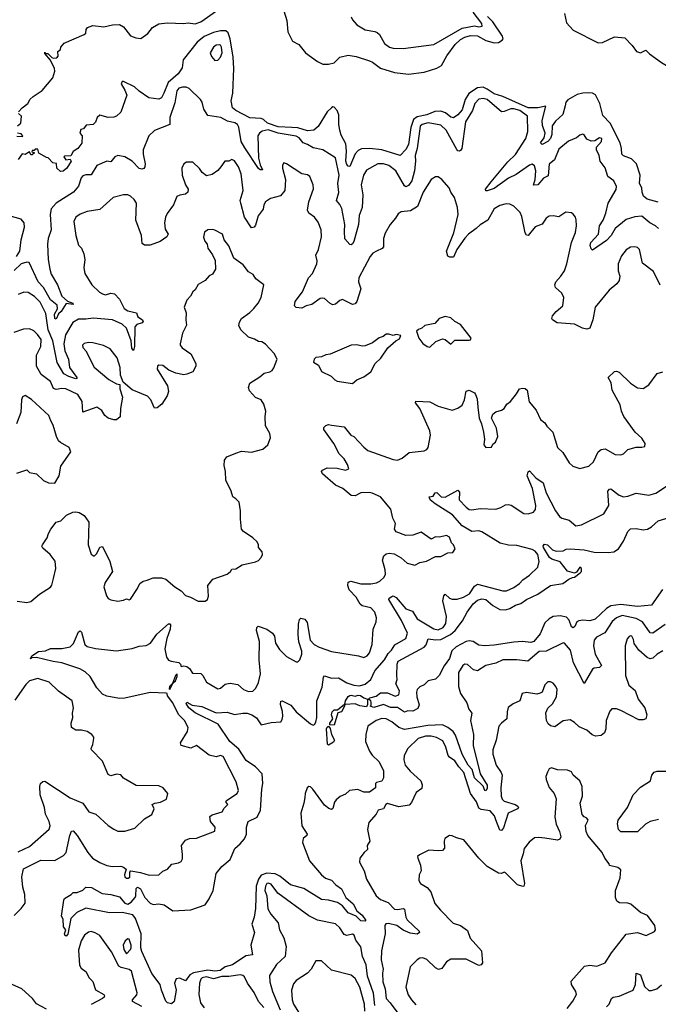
# Model space of a CAD drawing. Extents: x 2199565 to 2323334, y 894172 to 1018966.
# Tile 313 of 440: x 2279225 to 2283773, y 963804 to 970811. Entities that reach past the tile are written whole.
import ezdxf

# ---------------------------------------------------------------- set-up
doc = ezdxf.new("R2010")
doc.units = 0

msp = doc.modelspace()

# ---------------------------------------------------------------- linework, layer by layer
at = {"layer": '0CON10XD'}
for points in [[(2279217.5, 970155), (2279242.5, 970185), (2279282.5, 970215), (2279300, 970245), (2279320, 970265), (2279385, 970307.5), (2279461.5, 970398.5), (2279475.7, 970445), (2279474, 970465), (2279443.8, 970523.8), (2279405, 970570), (2279405, 970580), (2279410, 970570), (2279425, 970570), (2279453, 970543), (2279467, 970537), (2279490.7, 970539.3), (2279498.3, 970551.7), (2279497.5, 970585), (2279515, 970600), (2279517.5, 970615), (2279542.5, 970645), (2279684.1, 970705.9), (2279696.2, 970715), (2279699.5, 970740.5), (2279708.8, 970755), (2279745, 970771.2), (2279825, 970761.2), (2279885, 970776), (2279935, 970777.3), (2279965, 970759.6), (2280015, 970696.9), (2280052.2, 970682.2), (2280088.6, 970678.6), (2280136.8, 970713.2), (2280171.9, 970755), (2280215, 970782.2), (2280275, 970789.8), (2280395, 970784.2), (2280425, 970790), (2280475, 970782.8), (2280515, 970796.7), (2280627.7, 970875)], [(2281105.8, 970875), (2281126.7, 970806.7), (2281135.6, 970725), (2281168, 970658), (2281212.5, 970635), (2281260, 970575), (2281345, 970513.5), (2281384.3, 970495.7), (2281424.5, 970495.5), (2281465, 970505.6), (2281505.9, 970544.1), (2281565, 970558.9), (2281620.2, 970550.2), (2281715, 970518.2), (2281738.2, 970508.2), (2281795, 970466.6), (2281895, 970434.5), (2281993.6, 970423.6), (2282105, 970437.5), (2282195, 970465.3), (2282228.1, 970485), (2282265.8, 970554.2), (2282326.1, 970635), (2282365, 970671.3), (2282395, 970687.8), (2282435, 970698.3), (2282485, 970696), (2282545, 970664.4), (2282605, 970645.7), (2282635, 970650), (2282661.5, 970665), (2282667.1, 970675), (2282662.9, 970695), (2282595, 970797), (2282556.8, 970835)], [(2281585, 970832.5), (2281595, 970810), (2281625, 970776), (2281685, 970740), (2281755, 970728.6), (2281770.9, 970720.9), (2281786.2, 970706.2), (2281822.6, 970642.6), (2281858.8, 970615), (2281885, 970607.8), (2281955, 970606.7), (2282175, 970634.5), (2282375, 970751.3), (2282465, 970767.6), (2282495, 970760.4), (2282517.5, 970765), (2282515.4, 970785), (2282455.2, 970865)], [(2283105.7, 970855), (2283119.7, 970789.7), (2283166.8, 970736.8), (2283345, 970646.4), (2283375, 970648.8), (2283461.3, 970688.7), (2283535, 970682.3), (2283587.7, 970627.7), (2283617.8, 970585), (2283645, 970576.6), (2283685, 970595.6), (2283709.3, 970569.3), (2283795, 970505.8), (2283884, 970454)], [(2282125, 970134.9), (2282055, 970121.2), (2282028.6, 970101.4), (2282010.8, 970045), (2281995, 969923.6), (2281975, 969886.7), (2281935, 969845.6), (2281805, 969884.8), (2281715, 969895.2), (2281658.1, 969891.9), (2281635, 969881.5), (2281613, 969857), (2281575, 969767.1), (2281565, 969769.1), (2281555, 969782), (2281547.5, 969805), (2281552.8, 969875), (2281547.4, 969927.4), (2281515, 969990), (2281504.7, 970025), (2281497.1, 970065), (2281497.5, 970135), (2281485, 970165.5), (2281465, 970188.2), (2281455, 970190.5), (2281445, 970184.5), (2281414.3, 970155.7), (2281349.5, 970050.5), (2281320.8, 970025), (2281275, 970021.2), (2281205, 970042.6), (2281163.4, 970043.4), (2281065, 970048.3), (2280988.8, 970075), (2280961.3, 970101.3), (2280945, 970108.9), (2280865, 970112.9), (2280763.5, 970165), (2280741.2, 970185), (2280731.5, 970235), (2280742.4, 970287.6), (2280749, 970465), (2280744.5, 970545), (2280724.6, 970675), (2280708.6, 970718.6), (2280692.5, 970732.5), (2280655, 970732.4), (2280605, 970719.8), (2280539.3, 970690.7), (2280489.1, 970650.9), (2280388.2, 970525), (2280381.5, 970468.5), (2280353.6, 970425), (2280282.7, 970365), (2280252.4, 970287.6), (2280235, 970255.6), (2280215, 970246.5), (2280145, 970255.7), (2280075, 970303.3), (2280043.5, 970333.5), (2279965, 970372.5), (2279955, 970372), (2279948.1, 970355), (2279975, 970310), (2279987.1, 970275), (2279945, 970152.2), (2279915, 970123.8), (2279895, 970116.7), (2279854.2, 970114.2), (2279795, 970131.2), (2279776.2, 970115), (2279765, 970082.5), (2279747.5, 970065), (2279698.3, 970061.7), (2279680, 970035), (2279660.7, 970029.3), (2279653.3, 970005), (2279670, 969985), (2279667.7, 969932.3), (2279640, 969895), (2279606.7, 969873.3), (2279588.3, 969841.7), (2279545, 969840), (2279540, 969835), (2279553, 969813), (2279585, 969820), (2279592.5, 969805), (2279560, 969755), (2279535, 969732.5), (2279515, 969730), (2279490, 969755), (2279488.3, 969788.3), (2279461.7, 969791.7), (2279428.3, 969828.3), (2279415, 969830), (2279361.7, 969861.7), (2279355, 969890), (2279335, 969890), (2279328.3, 969881.7), (2279315, 969880), (2279311.7, 969871.7), (2279330, 969865), (2279315, 969850), (2279305, 969850), (2279295, 969870), (2279265, 969852.5), (2279243, 969857), (2279215, 969817.5)], [(2280615, 970520), (2280635, 970522.5), (2280655, 970543.8), (2280666.9, 970575), (2280662.2, 970615), (2280655, 970629.2), (2280645, 970633.1), (2280625, 970629.5), (2280604.4, 970615), (2280581.9, 970575), (2280590.3, 970550.3), (2280615, 970520)], [(2283473.9, 969603.9), (2283474.4, 969625), (2283455.4, 969665.4), (2283412.5, 969695), (2283395, 969756.7), (2283358, 969805), (2283351.2, 969845), (2283332, 969885), (2283333.3, 969905), (2283367.5, 969945), (2283370.8, 969965), (2283355, 969970.8), (2283321.7, 969948.3), (2283295, 969947.5), (2283265, 969960), (2283245, 969992.5), (2283235, 969996.7), (2283215, 969990), (2283190.3, 969969.7), (2283132.5, 969947.5), (2283065, 969890.8), (2283034.3, 969815), (2282996.4, 969783.6), (2282989.6, 969700.4), (2282956.2, 969683.8), (2282915, 969637.3), (2282884.5, 969634.5), (2282895.3, 969675), (2282899.7, 969735), (2282890.6, 969770.6), (2282875, 969782.2), (2282855, 969775.3), (2282760, 969710), (2282705, 969684.1), (2282605, 969611.1), (2282555, 969592.7), (2282545, 969594.2), (2282543.2, 969605), (2282581.4, 969658.6), (2282701, 969799), (2282755, 969851.5), (2282829.5, 969965), (2282844.2, 970015), (2282841.2, 970125), (2282785.9, 970165), (2282745, 970177.9), (2282723, 970177), (2282675, 970156.9), (2282655, 970155.4), (2282555, 970243.8), (2282525, 970251.1), (2282495, 970245.3), (2282465.4, 970215), (2282450, 970165), (2282400.8, 970085), (2282372.7, 969895), (2282365, 969880), (2282355, 969875.8), (2282345, 969878), (2282338, 969888), (2282262.5, 970025), (2282225, 970061.5), (2282135, 970076.6), (2282091.5, 970065), (2282076.3, 970053.7), (2282056.6, 969895), (2282041.5, 969845), (2282043.9, 969805), (2282036.8, 969735), (2282016.5, 969663.5), (2281995, 969631.5), (2281975, 969623.1), (2281965, 969630), (2281902.8, 969735), (2281855, 969774.2), (2281815, 969785.4), (2281775, 969785.5), (2281695, 969740.8), (2281674.5, 969705), (2281657.6, 969635), (2281667.7, 969565), (2281662.8, 969475), (2281641.4, 969418.6), (2281638.1, 969355), (2281605, 969233.3), (2281595, 969216.2), (2281585, 969210), (2281575, 969212.5), (2281541.5, 969251.5), (2281537, 969303), (2281539.6, 969355), (2281518.1, 969468.1), (2281505.3, 969495.3), (2281480, 969525), (2281498, 969582), (2281489.6, 969645), (2281499.4, 969705), (2281475, 969828), (2281385, 969885.6), (2281315, 969899.6), (2281275, 969924.1), (2281244.3, 969934.3), (2281215, 969969.7), (2281195, 969983.3), (2281065.2, 970004.8), (2280995, 970027.4), (2280951.4, 970018.6), (2280931.7, 970005), (2280921.3, 969985), (2280925.9, 969825), (2280937.9, 969777.9), (2280955, 969742.5), (2280937, 969743), (2280925, 969751.9), (2280828.7, 969898.7), (2280801.6, 969945), (2280786.6, 970046.6), (2280775, 970065.8), (2280756.4, 970076.4), (2280705, 970088.9), (2280656.7, 970115), (2280565, 970128.6), (2280537.5, 970175), (2280524.4, 970225), (2280513.6, 970243.6), (2280430.8, 970320.8), (2280410.3, 970330.2), (2280385, 970332.3), (2280359.1, 970325), (2280343.7, 970305), (2280330.6, 970219.4), (2280294.5, 970115), (2280295.3, 970064.7), (2280186.2, 970023.8), (2280144.5, 969985.5), (2280105.5, 969885), (2280105.4, 969855.4), (2280119.4, 969785), (2280117.1, 969765), (2280108.3, 969751.7), (2280095, 969747.5), (2280075, 969753.1), (2280025, 969805.5), (2279975, 969836.4), (2279925, 969845.6), (2279902.5, 969835), (2279875, 969800), (2279845, 969805.5), (2279775, 969773.5), (2279732.9, 969707.1), (2279695, 969708.2), (2279675, 969700.9), (2279662, 969685), (2279643.2, 969626.8), (2279608.8, 969585), (2279485, 969506.7), (2279450, 969465), (2279441.3, 969425), (2279448.9, 969315), (2279428.4, 969255), (2279424.1, 969214.1), (2279427.8, 969105), (2279439.5, 969035), (2279450.4, 969000.4), (2279495.3, 968925), (2279524.8, 968844.8), (2279565, 968808.1), (2279604, 968795), (2279606.2, 968785), (2279555, 968791.9), (2279521.5, 968735), (2279501.8, 968718.2), (2279485, 968680.8), (2279475, 968685.8), (2279472.2, 968715), (2279495, 968753.8), (2279490.9, 968780.9), (2279445, 968817.8), (2279395.2, 968905), (2279356.9, 968945), (2279292.3, 969082.3), (2279275, 969086.4), (2279236.5, 969073.5), (2279185, 969027.1)], [(2283772.9, 969512.9), (2283693.8, 969535), (2283666.2, 969556.2), (2283656.7, 969585), (2283656.2, 969615), (2283639.2, 969645), (2283644.5, 969705), (2283618.2, 969785), (2283582.2, 969822.2), (2283525, 969843), (2283512.1, 969855), (2283511.4, 969895), (2283501.6, 969935), (2283430, 970075), (2283378.5, 970128.5), (2283355.9, 970215), (2283325, 970277.2), (2283305, 970288), (2283275, 970292.1), (2283235, 970289.2), (2283195, 970278.2), (2283128.3, 970241.7), (2283115.2, 970224.8), (2283108.7, 970198.7), (2283092.9, 970137.1), (2283041, 970089), (2283018, 970055), (2283014, 969995), (2283005, 969967.1), (2282985, 969945.4), (2282945, 969924.3), (2282932.9, 969935), (2282959, 969971), (2282966.6, 970005), (2282947.3, 970057.3), (2282946.3, 970095), (2282972.5, 970195), (2282914.9, 970185.1), (2282845, 970184.5), (2282665, 970264.1), (2282605, 970283.3), (2282555, 970317.6), (2282525, 970330.7), (2282484.2, 970325.9), (2282424.2, 970285), (2282396.5, 970243.5), (2282375, 970169.4), (2282345, 970133.8), (2282315, 970112.5), (2282295, 970118.4), (2282257.9, 970147.9), (2282225, 970160), (2282181.8, 970158.2), (2282125, 970134.9)], [(2279210, 970055), (2279232.5, 970075), (2279237.5, 970125), (2279217.5, 970145)], [(2279205, 969982.5), (2279245, 969980), (2279247.5, 969985), (2279235, 970000), (2279210, 970005)], [(2283785, 968921.4), (2283739.1, 969019.1), (2283659.8, 969079.8), (2283639.5, 969175), (2283625, 969190), (2283605, 969195.6), (2283575, 969191.4), (2283545, 969172.5), (2283510.3, 969129.7), (2283486, 969074), (2283488.1, 969025), (2283497.9, 968985), (2283493.6, 968955), (2283477.6, 968932.4), (2283423.3, 968886.7), (2283322.9, 968765), (2283306.5, 968675), (2283286.2, 968615), (2283265, 968610), (2283232.5, 968615), (2283175, 968644.3), (2283053.3, 968655), (2283020, 968675), (2283014, 968685), (2283020, 968705), (2283045.8, 968735), (2283091.9, 968775), (2283100, 968835), (2283085.8, 968865), (2283040.8, 968905), (2283035.6, 968925), (2283041.9, 968945), (2283079.4, 968985), (2283104.4, 969025), (2283122.2, 969075), (2283155.8, 969225), (2283182.3, 969297.7), (2283190, 969345), (2283187.3, 969387.3), (2283183.3, 969405), (2283167.1, 969427.1), (2283155, 969436), (2283115, 969441.4), (2283065, 969408), (2283025, 969416.2), (2282995, 969413.8), (2282975, 969400), (2282945, 969356), (2282895, 969338), (2282845, 969276), (2282835, 969278), (2282824.7, 969294.7), (2282800.6, 969410.6), (2282789.2, 969439.2), (2282745, 969484.2), (2282715, 969498.5), (2282688.3, 969501.7), (2282645, 969488.9), (2282605, 969465.6), (2282559.2, 969385), (2282505, 969351.8), (2282475, 969324.4), (2282420, 969285), (2282395, 969256.9), (2282338.1, 969175), (2282315, 969122.5), (2282289.3, 969120.7), (2282275, 969127.5), (2282264.6, 969165), (2282317.6, 969295), (2282346.4, 969425), (2282342.9, 969475), (2282321.2, 969545), (2282295, 969583.3), (2282283.1, 969615), (2282231.2, 969675), (2282205, 969692), (2282185, 969694.2), (2282156.3, 969673.7), (2282097.9, 969585), (2282056.9, 969483.1), (2282008.3, 969451.7), (2281942.5, 969445), (2281920, 969430), (2281901.4, 969398.6), (2281862.9, 969355), (2281827.5, 969292.5), (2281815.4, 969255), (2281815.3, 969194.7), (2281805.8, 969184.2), (2281765, 969164.6), (2281740.8, 969149.2), (2281720.4, 969125), (2281639.6, 968975), (2281636.9, 968945), (2281655.6, 968895), (2281625.6, 968805), (2281615, 968789.2), (2281595, 968785.6), (2281525, 968820), (2281505, 968812.9), (2281473.4, 968786.6), (2281455, 968783.3), (2281435, 968791.4), (2281395, 968827.5), (2281379.7, 968829.7), (2281365, 968826.7), (2281304.7, 968785.3), (2281266.2, 968775), (2281235, 968757.5), (2281195, 968762.9), (2281182, 968775), (2281187.8, 968805), (2281239.6, 968875), (2281282.1, 968975), (2281310.5, 969005), (2281340.9, 969075), (2281344.4, 969095), (2281333.3, 969135), (2281352.9, 969175), (2281374.5, 969265), (2281372.5, 969315), (2281351.2, 969371.2), (2281324.3, 969405), (2281284.2, 969434.2), (2281274.4, 969455), (2281284.5, 969515), (2281316.6, 969606.6), (2281314.3, 969635), (2281291.2, 969695), (2281275, 969707.1), (2281235, 969714), (2281125, 969786.2), (2281105, 969792.5), (2281096.7, 969775), (2281096.2, 969755), (2281117.1, 969675), (2281114.3, 969595), (2281082.9, 969557.1), (2281010.3, 969539.7), (2280976, 969515), (2280964.4, 969495), (2280958, 969462), (2280923.3, 969415), (2280905, 969350), (2280895, 969333.8), (2280875, 969331.2), (2280825.5, 969405), (2280798.9, 969505), (2280796.2, 969525), (2280816.4, 969595), (2280801.4, 969715), (2280784.4, 969765), (2280755, 969805.8), (2280735, 969816), (2280715, 969804.2), (2280685, 969803.8), (2280658, 969765), (2280635, 969738.8), (2280595, 969708.8), (2280555, 969700), (2280525, 969723.3), (2280505, 969753.3), (2280458.3, 969798.3), (2280412.3, 969797.7), (2280395, 969786.7), (2280378.8, 969755), (2280382.5, 969705), (2280406.4, 969636.4), (2280424.2, 969605), (2280422, 969585), (2280405, 969570), (2280365, 969563.1), (2280345, 969552.9), (2280320, 969495), (2280275, 969432), (2280263.1, 969405), (2280256.2, 969365), (2280260.9, 969320.9), (2280282, 969285), (2280274.1, 969265.9), (2280225, 969233.3), (2280155, 969207.1), (2280115, 969206.2), (2280098.3, 969218.3), (2280091.9, 969275), (2280051.8, 969385), (2280056.7, 969505), (2280040.9, 969530.9), (2280015, 969555.8), (2279995, 969564.3), (2279965, 969565.6), (2279890, 969545), (2279795, 969459.5), (2279705, 969446.7), (2279655, 969427.3), (2279624.3, 969405.7), (2279611.3, 969375), (2279624.5, 969274.5), (2279645, 969207.5), (2279666.4, 969186.4), (2279682.9, 969145), (2279688.6, 969105), (2279680.8, 969045), (2279690, 969005), (2279738, 968925), (2279792.6, 968872.6), (2279815, 968859.6), (2279835, 968854.1), (2279875, 968864.7), (2279899.9, 968859.9), (2279935, 968822.9), (2279970, 968755), (2279995, 968740.2), (2280058, 968725), (2280065.7, 968695.7), (2280100, 968675), (2280104, 968665), (2280096.2, 968655), (2280058.5, 968641.5), (2280045.3, 968625), (2280042.5, 968485), (2280035, 968456.2), (2280023, 968473), (2280018.2, 968525), (2279985.6, 968615.6), (2279955, 968644.8), (2279885.4, 968674.6), (2279747.9, 968687.9), (2279695, 968679.5), (2279645, 968680.4), (2279603.2, 968656.8), (2279552.1, 968567.9), (2279538.8, 968505), (2279547.5, 968455), (2279571.7, 968395), (2279579, 968335), (2279631.1, 968265), (2279632.5, 968257.5), (2279625, 968254.7), (2279575, 968271.2), (2279540.5, 968290.5), (2279491.2, 968371.2), (2279461.9, 968525), (2279428.2, 968605), (2279410.4, 968720.4), (2279370.9, 968800.9), (2279330.5, 968840.5), (2279285, 968869.4), (2279255, 968873.1), (2279213.3, 968856.7)], [(2283773.3, 969325), (2283752.5, 969345), (2283712.9, 969365), (2283655, 969413.1), (2283605, 969409.5), (2283545, 969388.4), (2283465, 969324.6), (2283436.1, 969275), (2283405, 969241.1), (2283305, 969171.2), (2283295, 969180), (2283288.2, 969205), (2283292.4, 969225), (2283347.8, 969285), (2283354.8, 969345.2), (2283379.5, 969385), (2283399.2, 969435), (2283414.7, 969505.3), (2283473.9, 969603.9)], [(2279203, 969125), (2279226.7, 969165), (2279234.7, 969245), (2279258.3, 969335), (2279256.2, 969365), (2279235, 969391), (2279125, 969422.3)], [(2279466.4, 966833.6), (2279481.5, 966905), (2279477, 966957), (2279441.2, 967005), (2279389.5, 967049.5), (2279383.3, 967065), (2279386.7, 967075), (2279421.2, 967125), (2279430, 967155), (2279447.5, 967185), (2279483.8, 967235), (2279517.5, 967245), (2279557.5, 967285), (2279604.2, 967305.8), (2279625, 967308.8), (2279647.5, 967305), (2279685, 967283.3), (2279718, 967235), (2279712, 967075), (2279735, 967007.5), (2279755, 966992.5), (2279775, 967012.5), (2279795, 967057.5), (2279815, 967062.5), (2279867.5, 966955), (2279886.7, 966885), (2279833, 966807), (2279824, 966775), (2279842.3, 966712.3), (2279855, 966693.3), (2279875, 966683.3), (2279925, 966673.3), (2279965, 966680), (2279985, 966690), (2280005, 966683.3), (2280015, 966686.7), (2280065, 966763.3), (2280080.9, 966799.1), (2280105, 966816.2), (2280133.3, 966823.3), (2280175, 966840), (2280235, 966840), (2280265, 966830.8), (2280330, 966775), (2280375, 966746.2), (2280405, 966714.2), (2280441.7, 966701.7), (2280495, 966672.5), (2280546.4, 966673.6), (2280562.5, 966685), (2280570.7, 966709.3), (2280564.2, 966785), (2280601.2, 966828.8), (2280703.6, 966866.4), (2280726.4, 966883.6), (2280735, 966900), (2280765, 966902.5), (2280808.3, 966931.7), (2280905, 966953.3), (2280925, 966963.3), (2280945, 966983.3), (2280954, 967005), (2280952, 967025), (2280926.7, 967055), (2280926.7, 967075), (2280916.1, 967096.1), (2280886.2, 967125), (2280818.9, 967168.9), (2280805.8, 967185), (2280797, 967257), (2280798, 967315), (2280787, 967377), (2280765, 967402.5), (2280742.5, 967415), (2280731.2, 967455), (2280692.2, 967535), (2280690, 967595), (2280681.2, 967638.8), (2280684.2, 967675.8), (2280699.5, 967700.5), (2280763.9, 967726.1), (2280805, 967740), (2280876.7, 967733.3), (2280955.6, 967754.4), (2280991.2, 967785), (2281012, 967835), (2281006.8, 967866.8), (2280975, 967920), (2280972, 967985), (2280978.8, 968025), (2280963.3, 968075), (2280945.7, 968105.7), (2280905, 968123.3), (2280860.5, 968170.5), (2280854.2, 968195), (2280865, 968225.8), (2280935, 968268.8), (2280965, 968295.8), (2281005.8, 968304.2), (2281023.3, 968315), (2281035.9, 968334.1), (2281057.5, 968395), (2281036.7, 968435), (2280975, 968501.2), (2280949.5, 968519.5), (2280925, 968521.2), (2280897.9, 968537.9), (2280855, 968552.5), (2280800, 968605), (2280786.7, 968635), (2280790.2, 968659.8), (2280805.7, 968684.3), (2280865, 968728), (2280893.2, 968756.8), (2280924.2, 968795), (2280944.2, 968835), (2280962.5, 968925), (2280907.3, 968967.3), (2280887, 968997), (2280855, 969016.2), (2280816.6, 969066.6), (2280750, 969115), (2280715, 969202.5), (2280682, 969245), (2280668.8, 969285), (2280615, 969313.8), (2280595, 969318), (2280564.2, 969315.8), (2280541.2, 969298.8), (2280533.2, 969263.2), (2280544.2, 969235), (2280560, 969215), (2280566, 969185), (2280598.6, 969138.6), (2280616.6, 969096.6), (2280619.4, 969035), (2280598.9, 969001.1), (2280575, 968988.6), (2280545, 968955.7), (2280495, 968926.7), (2280475, 968890), (2280457.5, 968875), (2280442.5, 968845), (2280416.2, 968815), (2280396.2, 968765), (2280410, 968725), (2280408, 968675), (2280413.6, 968636.4), (2280385, 968580), (2280368.8, 968505), (2280368.8, 968495), (2280382, 968475), (2280443.2, 968433.2), (2280478.8, 968365), (2280480, 968345), (2280457.5, 968305), (2280415, 968288.8), (2280395, 968284), (2280335.9, 968295.9), (2280287.7, 968317.7), (2280245, 968351.2), (2280217, 968353), (2280207.5, 968345), (2280203.8, 968325), (2280278.8, 968205), (2280285.8, 968165), (2280275.9, 968134.1), (2280236.7, 968075), (2280205, 968050), (2280185, 968046.7), (2280159.2, 968105), (2280135, 968132), (2280026.8, 968176.8), (2279960.8, 968230.8), (2279942.1, 968282.1), (2279941.4, 968335), (2279918.1, 968405), (2279868.7, 968468.7), (2279822.9, 968492.9), (2279745, 968511.1), (2279715, 968513.1), (2279683.4, 968506.6), (2279672, 968495), (2279675, 968477.5), (2279696, 968455), (2279755, 968338.8), (2279860.3, 968250.3), (2279915, 968220), (2279937.5, 968215), (2279937.5, 968185), (2279956.2, 968125), (2279944, 968045), (2279941.2, 967985), (2279915, 967963.8), (2279895, 967963.3), (2279855, 967976.2), (2279831.2, 967995), (2279809.5, 968029.5), (2279775, 968054), (2279675, 968017.5), (2279670.8, 968095), (2279638.6, 968145), (2279554.1, 968184.1), (2279525, 968186.6), (2279485, 968178.7), (2279465.9, 968185.9), (2279445, 968235.6), (2279377.2, 968287.2), (2279345.3, 968345), (2279345.4, 968425), (2279376, 968485), (2279377.1, 968535), (2279352.2, 968572.2), (2279325, 968596.7), (2279295, 968611.1), (2279252, 968608), (2279182.5, 968585)], [(2282145, 968482), (2282187.7, 968522.3), (2282235, 968541.2), (2282256.1, 968536.1), (2282295, 968503.3), (2282325, 968530), (2282425, 968530), (2282435, 968532.5), (2282440, 968545), (2282365, 968643.3), (2282325, 968663.8), (2282295, 968690), (2282255, 968698), (2282213.3, 968685), (2282181.2, 968648.8), (2282110, 968635), (2282090, 968615), (2282065, 968607.5), (2282050, 968595), (2282066.7, 968545), (2282096.1, 968506.1), (2282127.5, 968485), (2282145, 968482)], [(2281595, 968221.4), (2281625, 968248.8), (2281675, 968268.8), (2281726.7, 968305), (2281757.5, 968365), (2281797.9, 968402.1), (2281846.2, 968475), (2281902.5, 968525), (2281929.5, 968540.5), (2281940, 968565), (2281905, 968570), (2281885, 968563.3), (2281855, 968573.3), (2281835, 968572.5), (2281813.6, 968556.4), (2281785, 968546.7), (2281737.7, 968512.3), (2281685, 968491.2), (2281665, 968488), (2281625, 968497.5), (2281585, 968496.2), (2281435, 968432), (2281405, 968426.2), (2281375, 968412), (2281335, 968407.5), (2281322.5, 968395), (2281317.5, 968375), (2281353, 968353), (2281375, 968306.7), (2281443.6, 968273.6), (2281468.3, 968248.3), (2281485, 968240), (2281595, 968221.4)], [(2282313.3, 967075), (2282299.3, 967089.3), (2282285, 967127.5), (2282265, 967140), (2282215, 967128.8), (2282185, 967130), (2282155, 967113.8), (2282085, 967163.8), (2282025, 967143.3), (2281975, 967140), (2281905, 967166.2), (2281893.8, 967185), (2281901.2, 967225), (2281882.9, 967265), (2281869.1, 967329.1), (2281794, 967415), (2281735, 967442.9), (2281715, 967445.6), (2281655, 967444.4), (2281615, 967422.9), (2281586.7, 967425), (2281525.4, 967475.4), (2281475, 967498.8), (2281380.3, 967580.3), (2281373.8, 967595), (2281381.2, 967605), (2281415, 967622.5), (2281485, 967619.2), (2281545, 967604.4), (2281568.8, 967615), (2281560, 967645), (2281536.2, 967685), (2281501.3, 967721.3), (2281462.5, 967795), (2281391.2, 967895), (2281392, 967908), (2281405.8, 967924.2), (2281425, 967930), (2281445, 967926.9), (2281535, 967913.8), (2281583.8, 967855), (2281605.7, 967845.7), (2281675, 967769.4), (2281705, 967746.5), (2281885, 967681.5), (2281915, 967677.8), (2281949.7, 967690.3), (2281998.3, 967731.7), (2282105, 967743.8), (2282125, 967753.3), (2282134.1, 967765.9), (2282150, 967855), (2282146.5, 967886.5), (2282074.2, 968045), (2282043.3, 968085), (2282045, 968096.7), (2282145, 968092), (2282205, 968060.8), (2282305, 968031.9), (2282345, 968047.5), (2282375, 968068.8), (2282392.9, 968105), (2282405, 968167.5), (2282425, 968176), (2282465, 968156.2), (2282472, 968145), (2282482.1, 968112.1), (2282487.5, 968055), (2282496, 967975), (2282514.1, 967934.1), (2282528.6, 967875), (2282536, 967825), (2282530.8, 967785), (2282545, 967766.7), (2282585, 967770), (2282595, 967790), (2282612.5, 967805), (2282630, 967845), (2282620, 967905), (2282583.8, 967975), (2282593.8, 968005), (2282615, 968021.2), (2282655, 968032), (2282675, 968044.2), (2282694.2, 968075), (2282719.2, 968095), (2282762.4, 968147.6), (2282783.3, 968185), (2282805, 968190), (2282825, 968186.2), (2282838, 968175), (2282852.8, 968092.8), (2282903.2, 968033.2), (2282935, 967966.7), (2282965, 967941.2), (2282978.3, 967918.3), (2283020.6, 967875), (2283055, 967766.7), (2283092.4, 967732.4), (2283138.3, 967658.3), (2283165, 967633.3), (2283215, 967618), (2283277, 967633), (2283311.4, 967665), (2283345, 967735.7), (2283365, 967752.2), (2283395, 967756.7), (2283465, 967716), (2283505, 967714), (2283525, 967722), (2283555, 967752.5), (2283615, 967769.2), (2283655, 967768.8), (2283677.5, 967775), (2283680, 967795), (2283655, 967832.5), (2283607.5, 967875), (2283528.1, 967988.1), (2283510.8, 968025), (2283500.3, 968070.3), (2283444.2, 968174.2), (2283436.7, 968226.7), (2283416.7, 968265), (2283461.7, 968308.3), (2283475, 968311.2), (2283495, 968303.3), (2283574.2, 968225), (2283625, 968190.6), (2283665, 968187.8), (2283705, 968211.9), (2283765, 968293.8), (2283805, 968306)], [(2279205, 967583.8), (2279275, 967606.7), (2279295, 967590), (2279345, 967580), (2279395, 967532.5), (2279430, 967515), (2279475, 967513.3), (2279506.2, 967565), (2279517.5, 967635), (2279590, 967735), (2279577.7, 967767.7), (2279515, 967802), (2279502, 967815), (2279486.2, 967845), (2279464.3, 967925), (2279445.7, 967955.7), (2279432, 967995), (2279308.5, 968108.5), (2279265, 968138), (2279245, 968126.7), (2279237.8, 968105), (2279232.1, 968015), (2279203.1, 967935)], [(2283822.7, 966507.3), (2283735, 966445.5), (2283715, 966446.7), (2283660.8, 966525), (2283615, 966550.2), (2283515, 966570.2), (2283474.4, 966555), (2283445, 966529.1), (2283391.1, 966448.9), (2283332.6, 966417.4), (2283315, 966395.8), (2283311.6, 966355), (2283323.3, 966295), (2283367.3, 966215), (2283355, 966200), (2283315, 966195.5), (2283305, 966189.2), (2283245, 966086.2), (2283170, 966235), (2283146.7, 966325), (2283105, 966374), (2283095, 966375.8), (2282975, 966317.7), (2282924.3, 966315), (2282843.3, 966246.7), (2282765, 966255.4), (2282665, 966255.5), (2282615, 966231.2), (2282545, 966214.5), (2282485, 966177.3), (2282457.1, 966185), (2282415, 966221.4), (2282395, 966224.3), (2282381.9, 966215), (2282350.3, 966165), (2282348.8, 966065), (2282365, 966016), (2282409.2, 965949.2), (2282424.5, 965905), (2282445.7, 965875), (2282435.3, 965825), (2282457.6, 965725), (2282454.4, 965645), (2282504.2, 965444.2), (2282555, 965364.4), (2282555, 965338.9), (2282545, 965324.2), (2282536.9, 965326.9), (2282526, 965356), (2282464.3, 965415), (2282446.9, 965475), (2282419.3, 965505), (2282375.7, 965585), (2282328.4, 965718.4), (2282312.6, 965745), (2282275, 965774.8), (2282235, 965791.9), (2282130.6, 965789.4), (2281965, 965760.6), (2281924.2, 965774.2), (2281876.1, 965815), (2281835, 965835.7), (2281805, 965839.3), (2281764.5, 965825), (2281705.3, 965784.7), (2281690.3, 965725), (2281688.8, 965675), (2281715.3, 965605), (2281735, 965576.8), (2281785, 965530.5), (2281815, 965466.7), (2281815.6, 965415), (2281805, 965392), (2281765, 965382), (2281759.2, 965375), (2281758, 965345), (2281715, 965312.9), (2281675, 965314.7), (2281633.3, 965333.3), (2281572.9, 965325), (2281545, 965299.1), (2281507, 965283), (2281479.9, 965260.1), (2281468, 965242), (2281455, 965198), (2281445, 965190.8), (2281426.7, 965196.7), (2281395, 965222), (2281312.5, 965335), (2281295, 965350.8), (2281285, 965354), (2281272.5, 965345), (2281258.1, 965305), (2281254.7, 965275.3), (2281248.7, 965235), (2281226.2, 965165), (2281234.7, 965074.7), (2281272, 965015), (2281268.8, 965005), (2281244.3, 964985), (2281240, 964955), (2281288.2, 964825), (2281375, 964725.6), (2281402.9, 964702.9), (2281445, 964688.6), (2281475.8, 964655), (2281515.6, 964625), (2281547.8, 964565), (2281599, 964519), (2281625, 964469.4), (2281665, 964439.5), (2281689.2, 964400.8), (2281684.4, 964395.6), (2281655, 964399.3), (2281622, 964432), (2281564.4, 964454.4), (2281525, 964503.8), (2281487.7, 964527.7), (2281425, 964545.9), (2281375, 964549.2), (2281249.3, 964629.3), (2281152.5, 964655), (2281076.6, 964716.6), (2281045, 964732), (2280985, 964738.4), (2280945, 964723.9), (2280925.1, 964694.9), (2280909, 964645), (2280904.4, 964485), (2280895.2, 964424.8), (2280878.8, 964375), (2280896.2, 964315), (2280870.8, 964225), (2280883, 964157), (2280835, 964148.5), (2280740.4, 964085), (2280689.2, 964070.8), (2280653.8, 964045), (2280615, 964039.1), (2280565, 964046.7), (2280462.5, 964027.5), (2280437.3, 964015), (2280405, 963970.8), (2280365, 963991.1), (2280340, 963985), (2280328.2, 963955), (2280339.4, 963905), (2280326, 963825), (2280305, 963808.2), (2280276.7, 963815), (2280265.7, 963825.7), (2280234.4, 963905), (2280226.2, 963945), (2280165, 964023.8), (2280095, 964180), (2280087.5, 964205), (2280089.2, 964305), (2280050.9, 964415), (2280031.5, 964441.5), (2279955, 964456.8), (2279865, 964454.6), (2279695, 964487.5), (2279632.3, 964457.7), (2279590.3, 964415), (2279566.9, 964303.1), (2279555, 964290), (2279546.7, 964295), (2279544.2, 964305), (2279552.9, 964335), (2279536.7, 964355), (2279535, 964410), (2279522, 964432), (2279538.8, 964545), (2279545, 964556.2), (2279592.5, 964585), (2279605, 964600), (2279635, 964600), (2279675, 964617.5), (2279697, 964637), (2279736.7, 964635), (2279811.7, 964591.7), (2279875, 964585.6), (2279935, 964568.1), (2279974.3, 964524.3), (2279995, 964517.1), (2280018.8, 964531.2), (2280047.5, 964565), (2280053, 964577), (2280055, 964627.5), (2280065, 964637.8), (2280085.6, 964625), (2280115.8, 964565), (2280154.3, 964525), (2280175, 964513.3), (2280215, 964519.1), (2280255, 964512.1), (2280315, 964470), (2280445, 964476.9), (2280545, 964513.1), (2280575, 964554.3), (2280603.8, 964615), (2280623.1, 964735), (2280665.7, 964785), (2280722.9, 964835), (2280756.2, 964913.8), (2280795.7, 964945), (2280825, 964980.8), (2280839.6, 965015), (2280840, 965065), (2280853.1, 965105), (2280917.1, 965135), (2280940, 965185), (2280948.3, 965335), (2280956, 965375), (2280950.9, 965445), (2280905, 965493.7), (2280838.1, 965538.1), (2280785, 965619.2), (2280722.1, 965675), (2280638.3, 965798.3), (2280475, 965879.1), (2280428.5, 965915), (2280410, 965945), (2280415, 965953.8), (2280453.8, 965933.8), (2280522.7, 965922.7), (2280625, 965879.4), (2280703.4, 965883.4), (2280755, 965866.9), (2280815, 965876.9), (2280845, 965875.3), (2280878.6, 965865), (2280912.2, 965842.3), (2280945, 965792), (2281015, 965809.6), (2281085, 965815.6), (2281095, 965830), (2281100, 965855), (2281097.4, 965887.4), (2281082.3, 965937.7), (2281085, 965962.5), (2281095, 965963.1), (2281155, 965932.5), (2281195, 965884.5), (2281295, 965800), (2281315, 965791.4), (2281325, 965794.3), (2281335, 965811.2), (2281340.4, 965845), (2281341.3, 965965), (2281378.8, 966061.2), (2281388.6, 966131.4), (2281395, 966142.9), (2281445, 966125.4), (2281495, 966126.7), (2281555, 966092.7), (2281605, 966075.2), (2281645, 966071.2), (2281685, 966081.6), (2281725, 966116.2), (2281755, 966178.2), (2281823.9, 966255), (2281849.2, 966300.8), (2281873.5, 966325), (2281896.6, 966363.4), (2281975, 966408.6), (2281986.9, 966445), (2281944.3, 966535), (2281853.5, 966685), (2281855.6, 966695), (2281875, 966706.4), (2281885, 966710.5), (2281905, 966698.2), (2281975, 966618.8), (2282021.8, 966601.8), (2282055, 966548.4), (2282175, 966476.5), (2282205, 966468.2), (2282240.4, 966485), (2282259.1, 966515), (2282263.9, 966565), (2282239.4, 966675), (2282245, 966710), (2282255, 966723.3), (2282285.7, 966695.7), (2282305, 966687.1), (2282341.5, 966688.5), (2282385, 966700.8), (2282428.2, 966725), (2282465, 966780), (2282485, 966794), (2282665, 966746.5), (2282692.8, 966747.2), (2282745, 966770), (2282785, 966799.4), (2282807.1, 966825), (2282855, 966858.5), (2282915.5, 966914.5), (2282923.8, 966955), (2282915, 967006.4), (2282895, 967030), (2282875, 967040.4), (2282765, 967069.2), (2282705, 967072.5), (2282646.5, 967086.5), (2282515, 967167), (2282495, 967173), (2282445, 967169.1), (2282375, 967210), (2282308.4, 967288.4), (2282183.6, 967365), (2282148.1, 967395), (2282140, 967415), (2282168.6, 967421.4), (2282183.3, 967445), (2282195, 967447.5), (2282225.7, 967415.7), (2282255, 967412.5), (2282345, 967464), (2282357.8, 967447.8), (2282355.6, 967395), (2282405, 967342.2), (2282425, 967326.7), (2282445, 967323.1), (2282505, 967331.5), (2282615, 967327.8), (2282650.7, 967339.3), (2282685, 967359.4), (2282705, 967361.9), (2282726, 967356), (2282815, 967297.9), (2282845, 967295.5), (2282885, 967305.6), (2282898.9, 967325), (2282900.3, 967355), (2282877.6, 967475), (2282840, 967565), (2282845, 967592.5), (2282855, 967600), (2282900.9, 967550.9), (2282952.2, 967515), (2282975.4, 967445), (2283041.8, 967315), (2283069.2, 967275), (2283085, 967264.4), (2283139.1, 967249.1), (2283185, 967210), (2283225, 967215.7), (2283385.5, 967294.5), (2283420, 967355), (2283415.4, 967425.4), (2283413.9, 967456.1), (2283425, 967471.2), (2283435, 967472.5), (2283495, 967428.5), (2283525, 967416.7), (2283555, 967419.5), (2283615, 967440.8), (2283705, 967426.9), (2283755, 967441.1), (2283935, 967560)], [(2283803.3, 966756.7), (2283724.6, 966645.4), (2283625, 966636.1), (2283505, 966649), (2283435, 966641.1), (2283405, 966622.1), (2283323.1, 966545), (2283285, 966533.3), (2283235, 966538.1), (2283206.2, 966533.8), (2283192.9, 966525), (2283177.3, 966492.7), (2283166.2, 966483.8), (2283155, 966489.6), (2283137.5, 966537.5), (2283119.4, 966559.4), (2283075, 966568.7), (2283025, 966563.8), (2282995, 966548.2), (2282965, 966518.9), (2282930.4, 966439.6), (2282887.5, 966385), (2282865, 966378.3), (2282805, 966386.8), (2282745, 966380.8), (2282605, 966359.6), (2282535.6, 966355.6), (2282495, 966360.6), (2282455.4, 966385.4), (2282425, 966391.5), (2282405, 966386.7), (2282332.5, 966347.5), (2282301.3, 966318.7), (2282285, 966265.8), (2282247.7, 966212.3), (2282212.5, 966145), (2282185, 966117.5), (2282133.9, 966106.1), (2282105, 966077.5), (2282075, 966063.3), (2282056.2, 966045), (2282050.8, 966025), (2282053, 965993), (2282068.8, 965935), (2282060, 965910), (2282025, 965891.2), (2281988.3, 965891.7), (2281965, 965883.3), (2281916.4, 965916.4), (2281865, 965915.7), (2281815, 965938.6), (2281746.4, 965916.4), (2281720, 965925), (2281727, 965933), (2281727.5, 965955), (2281726.7, 965965), (2281710, 965975), (2281717.5, 965985), (2281763.8, 965996.2), (2281795, 966021.9), (2281845, 966020.4), (2281897.8, 965997.8), (2281925, 966006.2), (2281930, 966035), (2281904.6, 966085), (2281912.7, 966115), (2281911.5, 966145), (2281912.6, 966225), (2281919.7, 966245), (2282105.2, 966344.8), (2282118.6, 966361.4), (2282135, 966406), (2282185, 966397.3), (2282225, 966401.4), (2282294, 966436), (2282326.3, 966465), (2282377.7, 966532.3), (2282411.1, 966595), (2282454.4, 966655), (2282485, 966680.3), (2282515, 966689.7), (2282545, 966685.8), (2282593.4, 966643.4), (2282645, 966614.3), (2282685, 966610.9), (2282715, 966620.6), (2282755, 966645.2), (2282795, 966657.3), (2282835, 966684.7), (2282915, 966722.8), (2283005, 966785.3), (2283092.1, 966797.9), (2283135, 966830), (2283160.7, 966840.7), (2283176, 966845), (2283217.5, 966875), (2283225.6, 966885), (2283225, 966906), (2283213.3, 966915), (2283190.8, 966879.2), (2283176.9, 966873.1), (2283125, 966886.1), (2283073, 966953), (2283015, 966972.7), (2282998.1, 966985), (2282954.2, 967055), (2282952.6, 967067.4), (2282961.7, 967078.3), (2282983.3, 967075), (2283019.7, 967039.7), (2283045, 967029.2), (2283095, 967032), (2283115.6, 967044.4), (2283145, 967046.7), (2283245, 967038.8), (2283315, 967022.7), (2283415, 967018.9), (2283455, 967024), (2283489.5, 967045), (2283525, 967100), (2283555, 967168), (2283575, 967187.5), (2283615, 967190.4), (2283665, 967180.4), (2283694.7, 967185.3), (2283725, 967201.5), (2283771.2, 967245), (2283935.4, 967294.6)], [(2279185, 964436.9), (2279235.7, 964485), (2279263.1, 964525), (2279260.6, 964585), (2279246.9, 964636.9), (2279241.3, 964711.3), (2279252.8, 964767.2), (2279375, 964829.5), (2279475, 964827.3), (2279538, 964862), (2279556.5, 964885), (2279582.7, 965005), (2279595, 965036.2), (2279605, 965038), (2279635.5, 965005), (2279710, 964885), (2279743.5, 964843.5), (2279795, 964812.5), (2279845, 964793.1), (2279885, 964785.6), (2279945, 964786.7), (2279965, 964779.5), (2279983.3, 964765), (2279971.9, 964725), (2279975, 964711.1), (2279985, 964701.9), (2279998.5, 964701.5), (2280010.6, 964709.4), (2280010.5, 964745), (2280015.6, 964754.4), (2280085, 964742.6), (2280146.1, 964723.9), (2280215, 964725.5), (2280245, 964750.8), (2280276.7, 964765), (2280309.3, 964800.7), (2280355, 964810), (2280375, 964821.2), (2280385, 964840), (2280385, 964870), (2280376.4, 964935), (2280405, 964972.9), (2280435, 964984.3), (2280485, 964985.8), (2280615, 965036.7), (2280616.9, 965065), (2280583.1, 965105), (2280579.4, 965140.6), (2280596.7, 965153.3), (2280665.8, 965175), (2280680.3, 965199.7), (2280706.2, 965225), (2280692.5, 965245), (2280697.5, 965255), (2280773.8, 965305), (2280784.2, 965325.8), (2280767.2, 965387.2), (2280675, 965567.1), (2280656.1, 965573.9), (2280623.9, 965566.1), (2280575, 965577.5), (2280485, 965646.9), (2280445, 965627.3), (2280375, 965646.7), (2280370.8, 965665), (2280419.2, 965745), (2280425.5, 965775), (2280398.8, 965825), (2280356.5, 965866.5), (2280315, 965950), (2280278.7, 965998.7), (2280275.6, 966015.6), (2280268.9, 966018.9), (2280155, 966024), (2279975, 965982.7), (2279935, 965981.5), (2279845, 965996.4), (2279815, 966012.4), (2279775, 966057.2), (2279728, 966138), (2279691.1, 966171.1), (2279652.8, 966192.8), (2279525, 966235.4), (2279462.9, 966242.9), (2279345, 966272), (2279310.7, 966269.3), (2279302.5, 966262.5), (2279311.2, 966285), (2279360, 966315), (2279409.1, 966320.9), (2279445, 966336.4), (2279525, 966336.2), (2279585, 966347.1), (2279608.5, 966371.5), (2279644.5, 966455.5), (2279655, 966461.2), (2279665, 966452.5), (2279689.2, 966365), (2279705, 966351.1), (2279765.6, 966335.6), (2279915, 966320), (2280025, 966337.5), (2280075, 966352.9), (2280125, 966357.5), (2280155.8, 966374.2), (2280202.8, 966437.2), (2280285, 966511.5), (2280295, 966512.5), (2280299.5, 966505), (2280295.5, 966475), (2280272.2, 966407.8), (2280258, 966335), (2280269.4, 966275), (2280285, 966253.3), (2280303.8, 966245), (2280357.5, 966237.5), (2280369.5, 966225), (2280375, 966207.5), (2280395, 966213.1), (2280415, 966207.9), (2280433.6, 966193.6), (2280455, 966161.5), (2280515, 966159.2), (2280529.2, 966145), (2280555, 966096), (2280635, 966050), (2280655, 966054), (2280687.4, 966082.6), (2280725, 966089.5), (2280779.2, 966079.2), (2280818.8, 966045), (2280855, 966030), (2280885, 966032.9), (2280905.7, 966055), (2280925, 966093.3), (2280940.9, 966155), (2280930.7, 966255), (2280931.8, 966385), (2280911.1, 966465), (2280913.1, 966486.9), (2280924.3, 966495.7), (2280985, 966473.5), (2281026, 966445), (2281039.4, 966425), (2281045.6, 966375), (2281075, 966330), (2281125, 966280), (2281195, 966242), (2281205, 966241.2), (2281220, 966255), (2281233.5, 966296.5), (2281233.4, 966316.6), (2281212.6, 966382.6), (2281207.8, 966435), (2281210.2, 966509.8), (2281218, 966542), (2281227, 966553), (2281255, 966545.8), (2281271.7, 966521.7), (2281292.8, 966395), (2281321.1, 966365), (2281357.5, 966345), (2281445, 966314.5), (2281636.7, 966285), (2281675, 966273.3), (2281699.2, 966285), (2281716.9, 966305), (2281734.6, 966365), (2281741.2, 966475), (2281762.9, 966525), (2281765.8, 966555), (2281754, 966595), (2281726, 966625), (2281665, 966640), (2281650.7, 966650.7), (2281621.1, 966701.1), (2281570.8, 966755), (2281561.2, 966785), (2281565, 966807.5), (2281584.4, 966815.6), (2281655, 966797.5), (2281725, 966796.2), (2281765, 966803.1), (2281788.6, 966815), (2281821.4, 966845), (2281830.5, 966865), (2281828.2, 966895), (2281807.8, 966965), (2281818.6, 966995), (2281835, 967010.6), (2281855.6, 967015.6), (2281891.1, 967011.1), (2281941.4, 966981.4), (2281985, 966942.9), (2282039.5, 966930.5), (2282075, 966947.5), (2282121.7, 966958.3), (2282185, 966991.2), (2282225, 966992), (2282273, 967017), (2282310.7, 967019.3), (2282326.2, 967045), (2282313.3, 967075)], [(2279207.3, 966672.7), (2279275, 966664.3), (2279305, 966671.2), (2279365.9, 966724.1), (2279445, 966773.3), (2279453.9, 966786.1), (2279466.4, 966833.6)], [(2283805, 966319.2), (2283764.7, 966295.3), (2283735, 966266.4), (2283715, 966263.1), (2283693.4, 966273.4), (2283634.2, 966325), (2283602.1, 966372.1), (2283595, 966400), (2283585, 966424), (2283575, 966427.1), (2283565, 966422), (2283550, 966405), (2283537.5, 966355), (2283539.2, 966145), (2283562.2, 966075), (2283607.6, 966037.6), (2283630.5, 965975), (2283676.7, 965915), (2283690.6, 965865), (2283683.8, 965835), (2283665, 965828.1), (2283635, 965828.1), (2283505, 965895.6), (2283474.2, 965905.8), (2283442.7, 965907.3), (2283428.8, 965891.2), (2283401.5, 965825), (2283399.2, 965765), (2283388.5, 965735), (2283365, 965717.3), (2283325, 965711.9), (2283302.4, 965722.4), (2283265, 965755.6), (2283209.1, 965779.1), (2283175, 965810.6), (2283145, 965827.8), (2283095, 965820.8), (2283035, 965780), (2283004, 965785), (2282989.3, 965799.3), (2282976.9, 965825), (2282972.1, 965877.9), (2282985, 965911.2), (2283018.2, 965941.8), (2283047.2, 965992.8), (2283051.4, 966045), (2283044.2, 966065), (2283025, 966089.2), (2283005, 966100), (2282985, 966100), (2282965, 966076.7), (2282945, 966026.7), (2282932.7, 966017.3), (2282907.7, 966012.3), (2282835, 966024), (2282804.3, 966015.7), (2282785.8, 965965), (2282738.6, 965941.4), (2282704.2, 965915.8), (2282696, 965885), (2282695, 965836.7), (2282655, 965805.8), (2282637.4, 965782.6), (2282618.1, 965685), (2282595.6, 965615), (2282595.6, 965585), (2282617.5, 965505), (2282653.3, 965455), (2282660, 965435), (2282650.4, 965345), (2282653.5, 965285), (2282660, 965265), (2282675, 965248.9), (2282754, 965225), (2282772.5, 965215), (2282776.9, 965205), (2282770, 965195), (2282703.3, 965165), (2282669.7, 965060.3), (2282655, 965042), (2282643.3, 965043.3), (2282616.5, 965116.5), (2282606.8, 965145), (2282575, 965181.3), (2282511, 965191), (2282495, 965200), (2282478, 965245), (2282434.7, 965304.7), (2282387.4, 965455), (2282351.6, 965495), (2282325, 965536.9), (2282285, 965562.2), (2282275.5, 965575), (2282260.7, 965635), (2282238.2, 965678.2), (2282193.7, 965703.7), (2282155, 965713), (2282115, 965711.4), (2282063.5, 965695), (2281988.1, 965625), (2281964.2, 965574.2), (2281960, 965545), (2281971.1, 965505), (2282005, 965463.1), (2282081.1, 965395), (2282092.2, 965365), (2282088.9, 965341.1), (2282048.7, 965311.3), (2282015, 965240), (2281997.7, 965222.3), (2281925, 965210), (2281845, 965233.3), (2281832.5, 965225), (2281815.4, 965194.6), (2281777.5, 965185), (2281763.1, 965156.9), (2281710.9, 965099.1), (2281701.7, 965048.3), (2281717.8, 964965), (2281700, 964935), (2281702.9, 964905), (2281677.5, 964885), (2281646.2, 964845), (2281646, 964815), (2281678.8, 964755), (2281695.6, 964695), (2281763.5, 964575), (2281795, 964549.5), (2281848.3, 964528.3), (2281895, 964482.3), (2281915, 964478.2), (2281955, 964486.2), (2281965, 964480.6), (2281974.1, 964425), (2281983.9, 964405), (2282070, 964325), (2282073.3, 964315), (2282055, 964303.1), (2282005, 964309.6), (2281955, 964331.2), (2281910.6, 964365), (2281851.4, 964378.6), (2281832.8, 964377.2), (2281824.5, 964365), (2281826.6, 964305), (2281800.6, 964185), (2281799.9, 964119.9)], [(2279215, 964888.8), (2279295, 964928.2), (2279435, 965051.2), (2279441.4, 965075), (2279435.6, 965105), (2279407.9, 965157.9), (2279401.8, 965205), (2279370, 965295), (2279368, 965355), (2279373.8, 965375), (2279390.6, 965389.4), (2279405, 965391.4), (2279585, 965274.5), (2279675, 965235.7), (2279718.1, 965175), (2279766.2, 965156.2), (2279855, 965075.8), (2279895, 965050.8), (2279925, 965037.1), (2279974.1, 965035.9), (2280045, 965056.7), (2280113.3, 965125), (2280166.2, 965155), (2280183.3, 965195), (2280167.5, 965225), (2280187.5, 965235), (2280227.8, 965242.2), (2280270, 965265), (2280280, 965305), (2280245.8, 965345.8), (2280215, 965358.8), (2280055, 965360.8), (2279964.2, 965414.2), (2279945, 965436.7), (2279915, 965441.2), (2279875, 965430.8), (2279855, 965438.8), (2279814.3, 965534.3), (2279736.7, 965615), (2279733.3, 965625), (2279746.1, 965653.9), (2279753.3, 965695), (2279753.3, 965705), (2279738.8, 965725), (2279705, 965746), (2279665, 965755.8), (2279623.9, 965756.1), (2279594.6, 965774.6), (2279590.6, 965805), (2279604.2, 965845), (2279601.4, 965875), (2279608, 965915), (2279598.8, 965965), (2279501.7, 966031.7), (2279435, 966095.6), (2279355, 966122.7), (2279295, 966105.5), (2279268.8, 966081.2), (2279191.5, 965968.5)], [(2280295, 966044.4), (2280318.3, 966091.7), (2280335, 966105.8), (2280346.4, 966136.4), (2280346, 966156), (2280333.8, 966145), (2280312.4, 966087.6), (2280291.2, 966065), (2280289.3, 966049.3), (2280295, 966044.4)], [(2281695, 965920), (2281647.3, 965927.3), (2281615, 965942), (2281545, 965937.5), (2281540.7, 965940.7), (2281545.8, 965965), (2281563.1, 965995), (2281575, 966001.2), (2281585, 966004.5), (2281615, 965996.2), (2281635, 966003.6), (2281652.4, 966002.4), (2281675, 965984.4), (2281702.5, 965975), (2281703, 965937), (2281695, 965920)], [(2281465, 965790), (2281433.3, 965793.3), (2281432.5, 965805), (2281454.5, 965835), (2281446.7, 965865), (2281450.8, 965885), (2281465, 965898.8), (2281489.1, 965900.9), (2281539.3, 965939.3), (2281538.6, 965925), (2281516.9, 965885), (2281491.8, 965878.2), (2281465, 965790)], [(2281425, 965648), (2281416.2, 965655), (2281410.9, 965765), (2281415, 965777.5), (2281425, 965783.3), (2281436.9, 965766.9), (2281445.5, 965725), (2281467.1, 965685), (2281459.9, 965670.1), (2281435, 965654.4), (2281425, 965648)], [(2283123.8, 963775), (2283165, 963827.1), (2283190.6, 963875), (2283185.6, 963895), (2283154.5, 963945), (2283151.1, 963968.9), (2283247.5, 964075), (2283285, 964081.9), (2283335, 964074.4), (2283395, 964098.8), (2283438.7, 964171.3), (2283545, 964303.1), (2283625, 964315.8), (2283686.1, 964293.9), (2283745, 964322.5), (2283752.5, 964335), (2283747.5, 964365), (2283695, 964436.2), (2283645, 964458), (2283577.1, 964517.1), (2283555, 964524), (2283497, 964527), (2283478.5, 964538.5), (2283466.9, 964565), (2283467.8, 964615), (2283502, 964705), (2283505, 964760), (2283485, 964777.5), (2283425, 964792.5), (2283423.8, 964805), (2283392.2, 964845), (2283373.1, 964885), (2283270, 965005), (2283258.1, 965035), (2283253.8, 965076.2), (2283272.5, 965115), (2283265, 965130), (2283245, 965138.8), (2283231.2, 965155), (2283216, 965235), (2283232.5, 965285), (2283230, 965355), (2283213.6, 965393.6), (2283167.5, 965435), (2283155, 965457.5), (2283125, 965471.2), (2283053.9, 965473.9), (2283013.3, 965486.7), (2282995, 965480), (2282983, 965457), (2282972.5, 965425), (2282973.3, 965405), (2282995, 965347.5), (2283030.8, 965305), (2283045.6, 965265.6), (2283036.2, 965135), (2283045.7, 965085), (2283068.9, 965035), (2283078.2, 964995), (2283070.9, 964979.1), (2283055, 964972.7), (2282965, 964985.6), (2282922.3, 964992.3), (2282892.1, 964987.9), (2282852.4, 964957.6), (2282816.4, 964913.6), (2282811.1, 964875), (2282793.8, 964825), (2282819.5, 964665), (2282815.8, 964645), (2282807.3, 964642.7), (2282770.8, 964655), (2282685, 964740), (2282675, 964743.8), (2282655, 964736.2), (2282635, 964738), (2282553.3, 964785), (2282494.1, 964844.1), (2282387.5, 964975), (2282335, 964988.8), (2282305, 965003.8), (2282285, 965006.2), (2282252.5, 964985), (2282246.7, 964965), (2282250, 964915), (2282235, 964898.8), (2282205, 964895.7), (2282137.9, 964902.1), (2282071.2, 964868.8), (2282058.8, 964855), (2282059.2, 964845), (2282080, 964795), (2282084.2, 964755), (2282070, 964725), (2282068, 964685), (2282078.8, 964665), (2282126.2, 964636.2), (2282153.6, 964603.6), (2282182.1, 964522.1), (2282221.2, 964475), (2282312.1, 964382.1), (2282364.6, 964364.6), (2282415, 964330), (2282432.5, 964275), (2282512.9, 964185), (2282521.1, 964098.9), (2282511.2, 964085), (2282495, 964081.1), (2282405.5, 964124.5), (2282295.5, 964124.5), (2282265, 964107.5), (2282231.7, 964058.3), (2282207.7, 964052.3), (2282185, 964064.2), (2282125, 964122.9), (2282095, 964135.7), (2282075, 964132), (2282055, 964121.2), (2282005, 964070), (2281976, 963925), (2281992.1, 963872.1), (2282014.2, 963835), (2282045, 963800.8)], [(2283775, 965119.2), (2283715, 965105.4), (2283682.2, 965085), (2283625, 965032.2), (2283505, 965032.5), (2283489.2, 965049.2), (2283482, 965088), (2283486.5, 965115), (2283552.7, 965205), (2283593.6, 965295), (2283645, 965350), (2283716.3, 965393.7), (2283725.7, 965435), (2283743.4, 965456.6), (2283765.6, 965464.4), (2283835.7, 965464.3)], [(2281753.9, 963795), (2281743.8, 963883.8), (2281702.8, 964005), (2281692.4, 964085), (2281666.5, 964145), (2281653.3, 964213.3), (2281619.6, 964259.6), (2281606.9, 964295), (2281595, 964304.3), (2281554.4, 964294.4), (2281535, 964301.4), (2281505, 964349.4), (2281475, 964377.1), (2281345, 964403.5), (2281284.7, 964434.7), (2281064.2, 964594.2), (2281015, 964659.7), (2280995, 964666.8), (2280985, 964663.8), (2280975, 964645.8), (2280970.2, 964615), (2280985.3, 964575), (2280992.6, 964482.6), (2281014.5, 964445), (2281064.6, 964384.6), (2281074.5, 964335), (2281106.4, 964276.4), (2281121.8, 964215), (2281116.4, 964143.6), (2281055, 964086.9), (2281005, 964008), (2281005.3, 963965), (2281024.8, 963894.8), (2281079.6, 963765)], [(2280095, 963788.9), (2280028.9, 963825), (2280029.6, 963835), (2280059.6, 963870.4), (2280062.2, 963885), (2280020.3, 964040.3), (2280005, 964050.9), (2279948, 964065), (2279930.8, 964075), (2279878.3, 964178.3), (2279795, 964294.3), (2279763.6, 964313.6), (2279735, 964322.2), (2279715, 964316.5), (2279687.1, 964295), (2279662.9, 964255), (2279645, 964190), (2279652, 964082), (2279662.4, 964062.4), (2279698.8, 964035), (2279718.1, 963995), (2279746.3, 963966.3), (2279765, 963908.1), (2279824.3, 963875), (2279830, 963865), (2279827.5, 963855), (2279815.4, 963844.6), (2279732.9, 963802.9)], [(2279985, 964162.5), (2280015, 964193.5), (2280018.8, 964205), (2280019.4, 964225), (2280005, 964267.8), (2279995, 964269.1), (2279975.7, 964255), (2279963.1, 964225), (2279965.6, 964195), (2279985, 964162.5)], [(2281683.7, 963755), (2281680.2, 963805), (2281646.2, 963925), (2281615, 963988.1), (2281585, 964012.2), (2281445, 964048), (2281375, 964113.3), (2281335, 964113.3), (2281300.8, 964055), (2281274.5, 964025.5), (2281195, 963974.2), (2281175, 963948.8), (2281161.5, 963905), (2281166.4, 963835), (2281175.5, 963805), (2281275, 963645.6)], [(2281799.9, 964119.9), (2281813, 964055), (2281807.9, 964025), (2281810.1, 963965), (2281827.6, 963915), (2281833.8, 963845), (2281863.8, 963813.8), (2281931.4, 963721.4)], [(2280962.5, 963782.5), (2280925.7, 963825), (2280895, 963887.3), (2280846.9, 963955), (2280825, 963998.9), (2280815, 964008.5), (2280795, 964013.3), (2280715, 964001.3), (2280665, 964001.6), (2280605.9, 963985.9), (2280555, 963998.7), (2280525, 963992.8), (2280515, 963983.3), (2280504.7, 963955), (2280501.2, 963875), (2280512.5, 963815), (2280538.7, 963778.7)], [(2283403.3, 963786.7), (2283422.9, 963805), (2283440, 963845), (2283452.5, 963855), (2283495, 963862.7), (2283594.2, 963905), (2283609.6, 963945), (2283615, 964026.7), (2283645.6, 964015), (2283675, 963930), (2283705, 963902.5), (2283725, 963901.5), (2283761.2, 963915), (2283795, 963943.3)], [(2279415, 963770.4), (2279345, 963808.6), (2279315.6, 963845), (2279239.6, 963915), (2279170.8, 963945)]]:
    msp.add_lwpolyline(points, dxfattribs=at)

doc.saveas('drawing.dxf')
